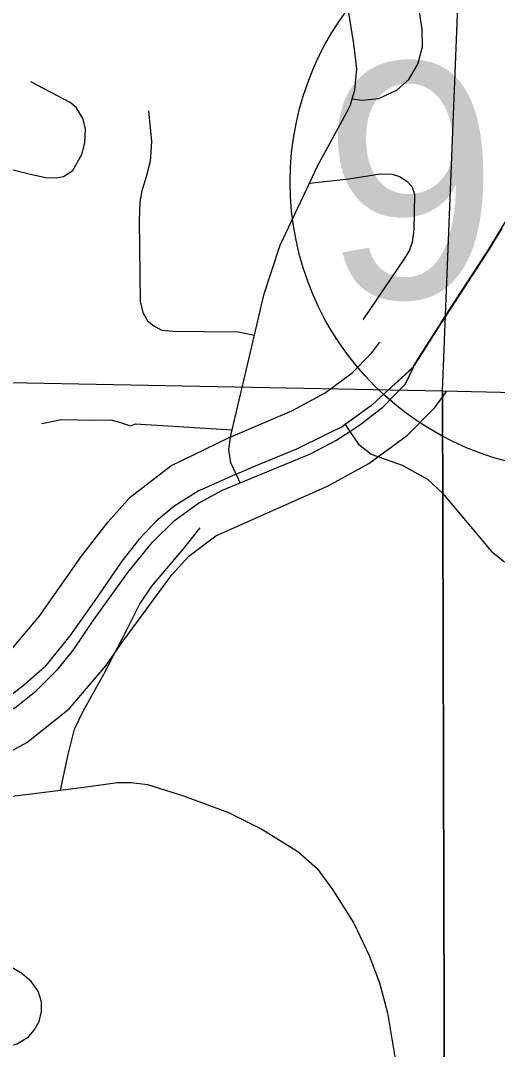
# Model space of a CAD drawing. Extents: x -132.8 to -73.3, y -60 to -26.
# Drawn here: x -121.188 to -120.844, y -48.826 to -48.082 of the extents above; entities that cross this region are included whole.
import ezdxf

# ---------------------------------------------------------------- set-up
doc = ezdxf.new("R2010")
doc.units = 0
for name, color, linetype in [('tdCoCityStreetMajor', 7, 'Continuous'), ('tdCoCityStreetMinor', 7, 'Continuous'), ('tdCoDivCarto', 7, 'Continuous'), ('tdCoPriDiv', 7, 'Continuous'), ('tdCoPrimary', 7, 'Continuous'), ('tdCoPriNonDiv', 7, 'Continuous'), ('tdCoPriNonDivCL', 7, 'Continuous'), ('tdCoSectLine', 7, 'Continuous'), ('tdCoShieldStRte', 7, 'Continuous'), ('tdCoTwpBndryShd', 7, 'Continuous')]:
    doc.layers.add(name, color=color, linetype=linetype)

msp = doc.modelspace()

# ---------------------------------------------------------------- linework, layer by layer
at = {"layer": 'tdCoCityStreetMajor'}
msp.add_lwpolyline([(-121.29856, -48.64849), (-121.25555, -48.64736), (-121.21388, -48.64514), (-121.15946, -48.63836), (-121.14261, -48.63626), (-121.11819, -48.63281), (-121.10833, -48.63281), (-121.09649, -48.63429), (-121.0706, -48.64243), (-121.03805, -48.65451), (-121.01388, -48.66659), (-120.98799, -48.68262), (-120.97393, -48.69495), (-120.96283, -48.71024), (-120.94754, -48.73466), (-120.93645, -48.75784), (-120.9288, -48.77757), (-120.92313, -48.79927), (-120.9177, -48.83108)], dxfattribs=at)
at = {"layer": 'tdCoCityStreetMinor'}
msp.add_line((-121.03543, -48.37787), (-121.01925, -48.3095), dxfattribs=at)
for points in [[(-120.94859, -48.1387), (-120.94681, -48.13232), (-120.94533, -48.11703), (-120.94755, -48.09903), (-120.96876, -47.96586), (-120.98175, -47.88367)], [(-120.94859, -48.1387), (-120.94163, -48.13972), (-120.9293, -48.13849), (-120.91623, -48.13207), (-120.9076, -48.12468), (-120.90119, -48.11358), (-120.89773, -48.101), (-120.89798, -48.08867), (-120.91722, -47.9629), (-120.92384, -47.91655)], [(-121.24349, -48.17939), (-121.23925, -48.17929), (-121.21039, -48.18595), (-121.18006, -48.19335), (-121.16995, -48.19557), (-121.16255, -48.19581), (-121.15713, -48.19483), (-121.15047, -48.19039), (-121.14406, -48.1788), (-121.14184, -48.17041), (-121.14134, -48.1603), (-121.14332, -48.1529), (-121.14775, -48.14526), (-121.15244, -48.14131), (-121.1808, -48.12627)], [(-120.97943, -48.19958), (-120.9732, -48.18633), (-120.95273, -48.14884), (-120.94977, -48.14293), (-120.94859, -48.1387)], [(-121.09576, -48.14736), (-121.09354, -48.16956), (-121.09453, -48.18386), (-121.09749, -48.19496), (-121.10069, -48.20507), (-121.10217, -48.21321), (-121.10266, -48.22653), (-121.10192, -48.28497), (-121.09995, -48.29311), (-121.0965, -48.29903), (-121.09206, -48.30273), (-121.08614, -48.30593), (-121.07825, -48.30667), (-121.05581, -48.30692), (-121.0309, -48.30717), (-121.01925, -48.3095)], [(-120.97943, -48.19958), (-120.951, -48.19644), (-120.92807, -48.19299), (-120.91968, -48.19323), (-120.9145, -48.19471), (-120.90908, -48.19817), (-120.90538, -48.20236), (-120.90365, -48.20778), (-120.90415, -48.23343), (-120.90538, -48.24231), (-120.90711, -48.24798), (-120.91105, -48.25439), (-120.94089, -48.29853)], [(-121.01925, -48.3095), (-121.01433, -48.2887), (-121.01216, -48.27955), (-121.00057, -48.24453), (-120.97943, -48.19958)], [(-121.17295, -48.37326), (-121.15864, -48.37054), (-121.13571, -48.37104), (-121.12313, -48.37079), (-121.11598, -48.37252), (-121.10883, -48.37498), (-121.10513, -48.3735), (-121.03543, -48.37787)], [(-120.95374, -48.37414), (-120.95041, -48.37904), (-120.94414, -48.38826), (-120.93501, -48.39541), (-120.91257, -48.40355), (-120.89432, -48.41366), (-120.88347, -48.42377), (-120.86177, -48.44942), (-120.84796, -48.46594), (-120.83859, -48.47334)], [(-121.02961, -48.41633), (-121.03252, -48.41006), (-121.03633, -48.40186), (-121.03781, -48.39224), (-121.03633, -48.38164), (-121.03543, -48.37787)], [(-121.15946, -48.63836), (-121.15383, -48.61255), (-121.14939, -48.5943), (-121.14298, -48.58123), (-121.12818, -48.5546), (-121.11141, -48.52254), (-121.10229, -48.50429), (-121.09341, -48.49097), (-121.07174, -48.46551), (-121.06949, -48.46286), (-121.05839, -48.4488)], [(-121.22501, -48.81879), (-121.20873, -48.82249), (-121.19837, -48.82372), (-121.19073, -48.82175), (-121.18259, -48.81681), (-121.1784, -48.81188), (-121.1747, -48.80572), (-121.17322, -48.79832), (-121.17322, -48.79141), (-121.17544, -48.78377), (-121.18062, -48.77662), (-121.18728, -48.77095), (-121.20059, -48.76305), (-121.20799, -48.75553)]]:
    msp.add_lwpolyline(points, dxfattribs=at)
at = {"layer": 'tdCoDivCarto'}
for p, q in [((-120.90441, -48.33262), (-120.90737, -48.33533)), ((-120.90441, -48.33262), (-120.90737, -48.33533)), ((-120.90602, -48.33621), (-120.90434, -48.3327)), ((-120.90602, -48.33621), (-120.90434, -48.3327)), ((-120.90425, -48.33247), (-120.90441, -48.33262)), ((-120.90425, -48.33247), (-120.90441, -48.33262)), ((-120.90434, -48.3327), (-120.90422, -48.33244)), ((-120.90434, -48.3327), (-120.90422, -48.33244)), ((-120.90422, -48.33244), (-120.90425, -48.33247)), ((-120.90422, -48.33244), (-120.90425, -48.33247)), ((-120.90737, -48.33533), (-120.9307, -48.35674)), ((-120.90737, -48.33533), (-120.9307, -48.35674)), ((-120.91005, -48.34464), (-120.90602, -48.33621)), ((-120.92608, -48.36116), (-120.91005, -48.34464)), ((-120.93471, -48.36042), (-120.95374, -48.37414)), ((-120.9431, -48.37423), (-120.92656, -48.36153)), ((-120.9307, -48.35674), (-120.93471, -48.36042)), ((-120.92656, -48.36153), (-120.92608, -48.36116)), ((-120.95592, -48.37571), (-120.968, -48.38163)), ((-120.95379, -48.37417), (-120.95592, -48.37571)), ((-120.95374, -48.37414), (-120.95379, -48.37417)), ((-120.95374, -48.37414), (-120.95379, -48.37417)), ((-120.9504, -48.37903), (-120.9431, -48.37423)), ((-120.968, -48.38163), (-120.98896, -48.39199)), ((-120.96036, -48.38558), (-120.95041, -48.37904)), ((-120.95041, -48.37904), (-120.9504, -48.37903)), ((-120.98896, -48.39199), (-121.02004, -48.40457)), ((-120.97885, -48.39519), (-120.96036, -48.38558)), ((-121.02956, -48.4163), (-120.97885, -48.39519)), ((-121.02004, -48.40457), (-121.0323, -48.40996)), ((-121.03252, -48.41006), (-121.0573, -48.42097)), ((-121.0323, -48.40996), (-121.03252, -48.41006)), ((-121.05925, -48.42183), (-121.0775, -48.43342)), ((-121.0573, -48.42097), (-121.05925, -48.42183)), ((-121.05402, -48.42789), (-121.04223, -48.42158)), ((-121.04223, -48.42158), (-121.02961, -48.41633)), ((-121.02961, -48.41633), (-121.02956, -48.4163)), ((-121.05974, -48.43095), (-121.05402, -48.42789)), ((-121.0775, -48.43342), (-121.09032, -48.44402)), ((-121.077, -48.44353), (-121.05974, -48.43095)), ((-121.09032, -48.44402), (-121.10265, -48.45685)), ((-121.09303, -48.45907), (-121.077, -48.44353)), ((-121.10265, -48.45685), (-121.11498, -48.47288)), ((-121.11079, -48.48101), (-121.09303, -48.45907)), ((-121.11498, -48.47288), (-121.13471, -48.50124)), ((-121.13545, -48.51554), (-121.11079, -48.48101)), ((-121.13471, -48.50124), (-121.15271, -48.52688)), ((-121.15, -48.53699), (-121.13545, -48.51554)), ((-121.15271, -48.52688), (-121.17096, -48.54957)), ((-121.1611, -48.5508), (-121.15, -48.53699)), ((-121.17096, -48.54957), (-121.1865, -48.56313)), ((-121.17688, -48.56659), (-121.1611, -48.5508)), ((-121.1865, -48.56313), (-121.19957, -48.573)), ((-121.19143, -48.57818), (-121.17688, -48.56659))]:
    msp.add_line(p, q, dxfattribs=at)
for points in [[(-120.90441, -48.33262), (-120.9307, -48.35674)], [(-120.90441, -48.33262), (-120.9307, -48.35674)], [(-120.92656, -48.36153), (-120.92608, -48.36116), (-120.91005, -48.34464), (-120.90434, -48.3327)], [(-120.92656, -48.36153), (-120.92608, -48.36116), (-120.91005, -48.34464), (-120.90434, -48.3327)], [(-120.90425, -48.33247), (-120.90441, -48.33262)], [(-120.90425, -48.33247), (-120.90441, -48.33262)], [(-120.90434, -48.3327), (-120.90422, -48.33244)], [(-120.90434, -48.3327), (-120.90422, -48.33244)], [(-120.90422, -48.33244), (-120.90425, -48.33247)], [(-120.90422, -48.33244), (-120.90425, -48.33247)], [(-120.92656, -48.36153), (-120.92608, -48.36116), (-120.91005, -48.34464), (-120.90602, -48.33621)], [(-120.9307, -48.35674), (-120.93471, -48.36042), (-120.95374, -48.37414), (-120.95379, -48.37417)], [(-120.9307, -48.35674), (-120.93471, -48.36042), (-120.95374, -48.37414), (-120.95379, -48.37417)], [(-120.9307, -48.35674), (-120.93471, -48.36042), (-120.95374, -48.37414)], [(-120.9504, -48.37903), (-120.9431, -48.37423), (-120.92656, -48.36153)], [(-120.9504, -48.37903), (-120.9431, -48.37423), (-120.92656, -48.36153)], [(-120.9504, -48.37903), (-120.9431, -48.37423), (-120.92656, -48.36153)], [(-120.95379, -48.37417), (-120.95592, -48.37571), (-120.968, -48.38163), (-120.98896, -48.39199), (-121.02004, -48.40457), (-121.0323, -48.40996)], [(-120.95379, -48.37417), (-120.95592, -48.37571), (-120.968, -48.38163), (-120.98896, -48.39199), (-121.02004, -48.40457), (-121.0323, -48.40996)], [(-120.95379, -48.37417), (-120.95592, -48.37571), (-120.968, -48.38163), (-120.98896, -48.39199), (-121.02004, -48.40457), (-121.0323, -48.40996)], [(-121.02956, -48.4163), (-120.97885, -48.39519), (-120.96036, -48.38558), (-120.95041, -48.37904), (-120.9504, -48.37903)], [(-121.02956, -48.4163), (-120.97885, -48.39519), (-120.96036, -48.38558), (-120.95041, -48.37904), (-120.9504, -48.37903)], [(-121.02956, -48.4163), (-120.97885, -48.39519), (-120.96036, -48.38558), (-120.95041, -48.37904), (-120.9504, -48.37903)], [(-121.0323, -48.40996), (-121.03252, -48.41006), (-121.0573, -48.42097)], [(-121.0323, -48.40996), (-121.03252, -48.41006), (-121.0573, -48.42097)], [(-121.0323, -48.40996), (-121.03252, -48.41006), (-121.0573, -48.42097)], [(-121.0573, -48.42097), (-121.05925, -48.42183), (-121.0775, -48.43342), (-121.09032, -48.44402), (-121.10265, -48.45685), (-121.11498, -48.47288), (-121.13471, -48.50124), (-121.15271, -48.52688), (-121.17096, -48.54957), (-121.1865, -48.56313), (-121.19957, -48.573), (-121.21264, -48.58064), (-121.22548, -48.58718)], [(-121.0573, -48.42097), (-121.05925, -48.42183), (-121.0775, -48.43342), (-121.09032, -48.44402), (-121.10265, -48.45685), (-121.11498, -48.47288), (-121.13471, -48.50124), (-121.15271, -48.52688), (-121.17096, -48.54957), (-121.1865, -48.56313), (-121.19957, -48.573), (-121.21264, -48.58064), (-121.22548, -48.58718)], [(-121.0573, -48.42097), (-121.05925, -48.42183), (-121.0775, -48.43342), (-121.09032, -48.44402), (-121.10265, -48.45685), (-121.11498, -48.47288), (-121.13471, -48.50124), (-121.15271, -48.52688), (-121.17096, -48.54957), (-121.1865, -48.56313), (-121.19957, -48.573), (-121.21264, -48.58064), (-121.22548, -48.58718)], [(-121.05402, -48.42789), (-121.04223, -48.42158), (-121.02961, -48.41633), (-121.02956, -48.4163)], [(-121.05402, -48.42789), (-121.04223, -48.42158), (-121.02961, -48.41633), (-121.02956, -48.4163)], [(-121.05402, -48.42789), (-121.04223, -48.42158), (-121.02961, -48.41633), (-121.02956, -48.4163)], [(-121.222, -48.59434), (-121.21042, -48.58927), (-121.19143, -48.57818), (-121.17688, -48.56659), (-121.1611, -48.5508), (-121.15, -48.53699), (-121.13545, -48.51554), (-121.11079, -48.48101), (-121.09303, -48.45907), (-121.077, -48.44353), (-121.05974, -48.43095), (-121.05402, -48.42789)], [(-121.222, -48.59434), (-121.21042, -48.58927), (-121.19143, -48.57818), (-121.17688, -48.56659), (-121.1611, -48.5508), (-121.15, -48.53699), (-121.13545, -48.51554), (-121.11079, -48.48101), (-121.09303, -48.45907), (-121.077, -48.44353), (-121.05974, -48.43095), (-121.05402, -48.42789)], [(-121.222, -48.59434), (-121.21042, -48.58927), (-121.19143, -48.57818), (-121.17688, -48.56659), (-121.1611, -48.5508), (-121.15, -48.53699), (-121.13545, -48.51554), (-121.11079, -48.48101), (-121.09303, -48.45907), (-121.077, -48.44353), (-121.05974, -48.43095), (-121.05402, -48.42789)]]:
    msp.add_lwpolyline(points, dxfattribs=at)
at = {"layer": 'tdCoPriDiv'}
for points in [[(-121.70834, -48.83843), (-121.68712, -48.81511), (-121.66284, -48.78393), (-121.63864, -48.76027), (-121.57204, -48.7099), (-121.5437, -48.69188), (-121.48721, -48.66343), (-121.39383, -48.62084), (-121.35329, -48.60384), (-121.26268, -48.57497), (-121.23634, -48.56425), (-121.21646, -48.55354), (-121.19414, -48.53581), (-121.1748, -48.51292), (-121.14426, -48.4693), (-121.12503, -48.44442), (-121.10912, -48.42669), (-121.07978, -48.40404), (-121.03791, -48.38363), (-120.99217, -48.36421), (-120.96814, -48.35114), (-120.94871, -48.33682), (-120.93465, -48.32263), (-120.92873, -48.31461)], [(-121.6406, -48.85302), (-121.61799, -48.824), (-121.5987, -48.80514), (-121.53784, -48.75933), (-121.51328, -48.74372), (-121.46134, -48.71758), (-121.36954, -48.67571), (-121.33299, -48.6603), (-121.24216, -48.6314), (-121.21124, -48.61881), (-121.18369, -48.60395), (-121.15312, -48.57966), (-121.12653, -48.5486), (-121.11238, -48.52816), (-121.11254, -48.52839), (-121.07891, -48.48285), (-121.06669, -48.46924), (-121.04724, -48.45451), (-120.96605, -48.4183), (-120.9366, -48.40228), (-120.9087, -48.38169), (-120.88897, -48.36178), (-120.88046, -48.35026)]]:
    msp.add_lwpolyline(points, dxfattribs=at)
at = {"layer": 'tdCoPrimary'}
for p, q in [((-120.88402, -48.30064), (-120.8839, -48.30046)), ((-120.88402, -48.30064), (-120.8839, -48.30046)), ((-120.90441, -48.33262), (-120.90737, -48.33533)), ((-120.90441, -48.33262), (-120.90737, -48.33533)), ((-120.90602, -48.33621), (-120.90434, -48.3327)), ((-120.90602, -48.33621), (-120.90434, -48.3327)), ((-120.90425, -48.33247), (-120.90441, -48.33262)), ((-120.90425, -48.33247), (-120.90441, -48.33262)), ((-120.90434, -48.3327), (-120.90422, -48.33244)), ((-120.90434, -48.3327), (-120.90422, -48.33244)), ((-120.90422, -48.33244), (-120.90425, -48.33247)), ((-120.90422, -48.33244), (-120.90425, -48.33247)), ((-120.90737, -48.33533), (-120.9307, -48.35674)), ((-120.90737, -48.33533), (-120.9307, -48.35674)), ((-120.95374, -48.37414), (-120.95379, -48.37417)), ((-120.95374, -48.37414), (-120.95379, -48.37417))]:
    msp.add_line(p, q, dxfattribs=at)
for points in [[(-120.90422, -48.33244), (-120.89856, -48.32347), (-120.88402, -48.30064), (-120.8839, -48.30046), (-120.88081, -48.2956), (-120.84949, -48.24726), (-120.84032, -48.23226)], [(-120.8839, -48.30046), (-120.88081, -48.2956), (-120.84949, -48.24726), (-120.84032, -48.23226)], [(-120.8839, -48.30046), (-120.88081, -48.2956), (-120.84949, -48.24726), (-120.84032, -48.23226)], [(-120.90422, -48.33244), (-120.89856, -48.32347), (-120.88402, -48.30064)], [(-120.90422, -48.33244), (-120.89856, -48.32347), (-120.88402, -48.30064)], [(-120.90422, -48.33244), (-120.90425, -48.33247), (-120.90441, -48.33262), (-120.90737, -48.33533), (-120.9307, -48.35674), (-120.93471, -48.36042), (-120.95374, -48.37414), (-120.95379, -48.37417), (-120.95592, -48.37571), (-120.968, -48.38163), (-120.98896, -48.39199), (-121.02004, -48.40457), (-121.0323, -48.40996), (-121.03252, -48.41006), (-121.0573, -48.42097), (-121.05925, -48.42183), (-121.0775, -48.43342), (-121.09032, -48.44402), (-121.10265, -48.45685), (-121.11498, -48.47288), (-121.13471, -48.50124), (-121.15271, -48.52688), (-121.17096, -48.54957), (-121.1865, -48.56313), (-121.19957, -48.573)], [(-121.19143, -48.57818), (-121.17688, -48.56659), (-121.1611, -48.5508), (-121.15, -48.53699), (-121.13545, -48.51554), (-121.11079, -48.48101), (-121.09303, -48.45907), (-121.077, -48.44353), (-121.05974, -48.43095), (-121.05402, -48.42789), (-121.04223, -48.42158), (-121.02961, -48.41633), (-121.02956, -48.4163), (-120.97885, -48.39519), (-120.96036, -48.38558), (-120.95041, -48.37904), (-120.9504, -48.37903), (-120.9431, -48.37423), (-120.92656, -48.36153), (-120.92608, -48.36116), (-120.91005, -48.34464), (-120.90602, -48.33621), (-120.90434, -48.3327), (-120.90422, -48.33244)], [(-120.92656, -48.36153), (-120.92608, -48.36116), (-120.91005, -48.34464), (-120.90602, -48.33621)], [(-120.92656, -48.36153), (-120.92608, -48.36116), (-120.91005, -48.34464), (-120.90602, -48.33621)], [(-120.9307, -48.35674), (-120.93471, -48.36042), (-120.95374, -48.37414)], [(-120.9307, -48.35674), (-120.93471, -48.36042), (-120.95374, -48.37414)], [(-120.9504, -48.37903), (-120.9431, -48.37423), (-120.92656, -48.36153)], [(-120.9504, -48.37903), (-120.9431, -48.37423), (-120.92656, -48.36153)], [(-120.95379, -48.37417), (-120.95592, -48.37571), (-120.968, -48.38163), (-120.98896, -48.39199), (-121.02004, -48.40457), (-121.0323, -48.40996)], [(-120.95379, -48.37417), (-120.95592, -48.37571), (-120.968, -48.38163), (-120.98896, -48.39199), (-121.02004, -48.40457), (-121.0323, -48.40996)], [(-121.02956, -48.4163), (-120.97885, -48.39519), (-120.96036, -48.38558), (-120.95041, -48.37904), (-120.9504, -48.37903)], [(-121.02956, -48.4163), (-120.97885, -48.39519), (-120.96036, -48.38558), (-120.95041, -48.37904), (-120.9504, -48.37903)], [(-121.0323, -48.40996), (-121.03252, -48.41006), (-121.0573, -48.42097)], [(-121.0323, -48.40996), (-121.03252, -48.41006), (-121.0573, -48.42097)], [(-121.0573, -48.42097), (-121.05925, -48.42183), (-121.0775, -48.43342), (-121.09032, -48.44402), (-121.10265, -48.45685), (-121.11498, -48.47288), (-121.13471, -48.50124), (-121.15271, -48.52688), (-121.17096, -48.54957), (-121.1865, -48.56313), (-121.19957, -48.573), (-121.21264, -48.58064), (-121.22548, -48.58718)], [(-121.0573, -48.42097), (-121.05925, -48.42183), (-121.0775, -48.43342), (-121.09032, -48.44402), (-121.10265, -48.45685), (-121.11498, -48.47288), (-121.13471, -48.50124), (-121.15271, -48.52688), (-121.17096, -48.54957), (-121.1865, -48.56313), (-121.19957, -48.573), (-121.21264, -48.58064), (-121.22548, -48.58718)], [(-121.05402, -48.42789), (-121.04223, -48.42158), (-121.02961, -48.41633), (-121.02956, -48.4163)], [(-121.05402, -48.42789), (-121.04223, -48.42158), (-121.02961, -48.41633), (-121.02956, -48.4163)], [(-121.222, -48.59434), (-121.21042, -48.58927), (-121.19143, -48.57818), (-121.17688, -48.56659), (-121.1611, -48.5508), (-121.15, -48.53699), (-121.13545, -48.51554), (-121.11079, -48.48101), (-121.09303, -48.45907), (-121.077, -48.44353), (-121.05974, -48.43095), (-121.05402, -48.42789)], [(-121.222, -48.59434), (-121.21042, -48.58927), (-121.19143, -48.57818), (-121.17688, -48.56659), (-121.1611, -48.5508), (-121.15, -48.53699), (-121.13545, -48.51554), (-121.11079, -48.48101), (-121.09303, -48.45907), (-121.077, -48.44353), (-121.05974, -48.43095), (-121.05402, -48.42789)]]:
    msp.add_lwpolyline(points, dxfattribs=at)
at = {"layer": 'tdCoPriNonDiv'}
msp.add_lwpolyline([(-120.9046, -48.33244), (-120.84987, -48.24726), (-120.81913, -48.19679), (-120.80635, -48.17985), (-120.77963, -48.15496), (-120.75258, -48.13508), (-120.72165, -48.11633), (-120.69321, -48.10388), (-120.66602, -48.09521), (-120.62126, -48.08697), (-120.61318, -48.08628)], dxfattribs=at)
at = {"layer": 'tdCoPriNonDivCL'}
msp.add_lwpolyline([(-120.9046, -48.33244), (-120.89894, -48.32347), (-120.8844, -48.30064), (-120.88428, -48.30046), (-120.88119, -48.2956), (-120.84987, -48.24726), (-120.82274, -48.20288)], dxfattribs=at)
msp.add_lwpolyline([(-120.9046, -48.33244), (-120.89894, -48.32347), (-120.8844, -48.30064), (-120.88428, -48.30046), (-120.88119, -48.2956), (-120.84987, -48.24726), (-120.82274, -48.20288)], dxfattribs=at)
at = {"layer": 'tdCoSectLine'}
for points in [[(-120.88334, -48.34969), (-120.84389, -47.35854)], [(-121.82251, -48.33169), (-120.88334, -48.34969)], [(-120.88334, -48.34969), (-119.86522, -48.3731)], [(-120.88334, -48.34969), (-120.88076, -49.34639)]]:
    msp.add_lwpolyline(points, dxfattribs=at)
at = {"layer": 'tdCoShieldStRte'}
msp.add_circle((-120.78499, -48.19876), 0.20845, dxfattribs=at)
at = {"layer": 'tdCoTwpBndryShd'}
msp.add_lwpolyline([(-122.06359, -55.27827), (-122.03223, -55.27864), (-121.07675, -55.30969), (-121.05003, -54.29547), (-121.01456, -53.29268), (-121.01115, -53.1722), (-121.00063, -52.80087), (-120.98644, -52.29987), (-120.95707, -51.30108), (-120.93809, -50.82388), (-120.91911, -50.34667), (-120.89993, -49.84653), (-120.88076, -49.34639), (-120.88334, -48.34969), (-120.84389, -47.35854), (-120.84385, -47.34845), (-120.82083, -46.35535), (-120.79273, -45.36236), (-120.75071, -44.39009)], dxfattribs=at)

# ---------------------------------------------------------------- texts
at = {"layer": 'tdCoShieldStRte'}
msp.add_text('906', height=0.17, dxfattribs=at).set_placement((-120.96955, -48.28265))

doc.saveas('drawing.dxf')
